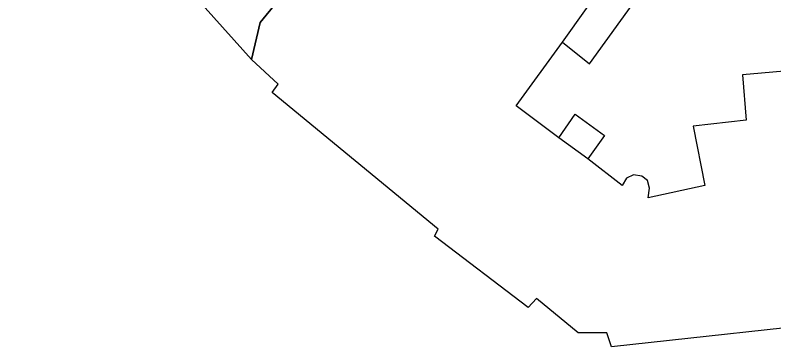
# Model space of a CAD drawing. Extents: x -264070 to -262271, y -1238894 to -1238141.
# Drawn here: x -263350.2 to -263298.3, y -1238893.9 to -1238871.3 of the extents above; entities that cross this region are included whole.
import ezdxf

# ---------------------------------------------------------------- set-up
doc = ezdxf.new("R2010")
doc.units = 0
for name, color, linetype in [('body_kn', 7, 'Continuous'), ('katuz_linie', 7, 'Continuous'), ('kladpar_hranice', 7, 'Continuous'), ('kladpar_plochy', 7, 'Continuous'), ('linie', 7, 'Continuous'), ('zappar_hrandruhpozemk', 7, 'Continuous'), ('zuob_linie', 7, 'Continuous'), ('zuob_plochy', 7, 'Continuous')]:
    doc.layers.add(name, color=color, linetype=linetype)

msp = doc.modelspace()

# ---------------------------------------------------------------- linework, layer by layer
at = {"layer": 'body_kn'}
for p, q in [((-263333.41, -1238871.76), (-263333.41, -1238871.76)), ((-263312.72, -1238873.1), (-263312.72, -1238873.1)), ((-263334, -1238874.29), (-263334, -1238874.29)), ((-263334, -1238874.29), (-263334, -1238874.29)), ((-263310.88, -1238874.58), (-263310.88, -1238874.58)), ((-263300.43, -1238875.35), (-263300.43, -1238875.35)), ((-263332.18, -1238875.97), (-263332.18, -1238875.97)), ((-263332.58, -1238876.54), (-263332.58, -1238876.54)), ((-263315.89, -1238877.47), (-263315.89, -1238877.47)), ((-263311.86, -1238878.04), (-263311.86, -1238878.04)), ((-263300.17, -1238878.44), (-263300.17, -1238878.44)), ((-263303.8, -1238878.85), (-263303.8, -1238878.85)), ((-263309.85, -1238879.49), (-263309.85, -1238879.49)), ((-263312.98, -1238879.64), (-263312.98, -1238879.64)), ((-263311, -1238881.09), (-263311, -1238881.09)), ((-263311, -1238881.09), (-263311, -1238881.09)), ((-263308.36, -1238882.41), (-263308.36, -1238882.41)), ((-263307.88, -1238882.17), (-263307.88, -1238882.17)), ((-263307.31, -1238882.26), (-263307.31, -1238882.26)), ((-263306.92, -1238882.56), (-263306.92, -1238882.56)), ((-263308.66, -1238882.91), (-263308.66, -1238882.91)), ((-263306.77, -1238883.1), (-263306.77, -1238883.1)), ((-263303, -1238882.9), (-263303, -1238882.9)), ((-263306.87, -1238883.76), (-263306.87, -1238883.76)), ((-263321.23, -1238885.9), (-263321.23, -1238885.9)), ((-263321.48, -1238886.38), (-263321.48, -1238886.38)), ((-263314.5, -1238890.63), (-263314.5, -1238890.63)), ((-263315.07, -1238891.26), (-263315.07, -1238891.26)), ((-263311.65, -1238892.99), (-263311.65, -1238892.99)), ((-263309.69, -1238892.99), (-263309.69, -1238892.99)), ((-263309.37, -1238893.94), (-263309.37, -1238893.94))]:
    msp.add_line(p, q, dxfattribs=at)
at = {"layer": 'katuz_linie'}
for points in [[(-263321.48, -1238886.38), (-263321.23, -1238885.9), (-263332.58, -1238876.54), (-263332.18, -1238875.97), (-263334, -1238874.29), (-263337.16, -1238870.76), (-263346.1, -1238860.76), (-263346.53, -1238860.92), (-263347.63, -1238861.33), (-263349.05, -1238861.53), (-263351.02, -1238861.49)], [(-263292.25, -1238892.08), (-263309.37, -1238893.94), (-263309.69, -1238892.99), (-263311.65, -1238892.99), (-263314.5, -1238890.63), (-263315.07, -1238891.26), (-263321.48, -1238886.38)]]:
    msp.add_lwpolyline(points, dxfattribs=at)
at = {"layer": 'kladpar_hranice'}
for points in [[(-263237.56, -1238830.25), (-263250.17, -1238835.24), (-263257.91, -1238838.31), (-263263, -1238840.33), (-263308.76, -1238858.69), (-263310.74, -1238859.48), (-263313.35, -1238860.53), (-263317.73, -1238862.26), (-263319.57, -1238863), (-263327.71, -1238866.3), (-263329.58, -1238867.07), (-263333.41, -1238871.76), (-263334, -1238874.29), (-263337.16, -1238870.76), (-263346.1, -1238860.76), (-263329.03, -1238854.1), (-263326.09, -1238853), (-263301.43, -1238843.27), (-263291.81, -1238839.24), (-263290.24, -1238838.58), (-263269.7, -1238830.1), (-263268.83, -1238829.75)], [(-263292.25, -1238892.08), (-263309.37, -1238893.94), (-263309.69, -1238892.99), (-263311.65, -1238892.99), (-263314.5, -1238890.63), (-263315.07, -1238891.26), (-263321.48, -1238886.38), (-263321.23, -1238885.9), (-263332.58, -1238876.54), (-263332.18, -1238875.97), (-263334, -1238874.29), (-263333.41, -1238871.76), (-263329.58, -1238867.07), (-263327.71, -1238866.3), (-263319.57, -1238863), (-263317.73, -1238862.26), (-263313.35, -1238860.53), (-263310.74, -1238859.48), (-263308.76, -1238858.69), (-263263, -1238840.33)]]:
    msp.add_lwpolyline(points, dxfattribs=at)
at = {"layer": 'kladpar_plochy'}
for points in [[(-263237.56, -1238830.25), (-263250.17, -1238835.24), (-263257.91, -1238838.31), (-263263, -1238840.33), (-263308.76, -1238858.69), (-263310.74, -1238859.48), (-263313.35, -1238860.53), (-263317.73, -1238862.26), (-263319.57, -1238863), (-263327.71, -1238866.3), (-263329.58, -1238867.07), (-263333.41, -1238871.76), (-263334, -1238874.29), (-263337.16, -1238870.76), (-263346.1, -1238860.76), (-263329.03, -1238854.1), (-263326.09, -1238853), (-263301.43, -1238843.27), (-263291.81, -1238839.24), (-263290.24, -1238838.58), (-263269.7, -1238830.1), (-263268.83, -1238829.75)], [(-263292.25, -1238892.08), (-263309.37, -1238893.94), (-263309.69, -1238892.99), (-263311.65, -1238892.99), (-263314.5, -1238890.63), (-263315.07, -1238891.26), (-263321.48, -1238886.38), (-263321.23, -1238885.9), (-263332.58, -1238876.54), (-263332.18, -1238875.97), (-263334, -1238874.29), (-263333.41, -1238871.76), (-263329.58, -1238867.07), (-263327.71, -1238866.3), (-263319.57, -1238863), (-263317.73, -1238862.26), (-263313.35, -1238860.53), (-263310.74, -1238859.48), (-263308.76, -1238858.69), (-263263, -1238840.33)]]:
    msp.add_lwpolyline(points, dxfattribs=at)
at = {"layer": 'linie'}
for points in [[(-263334, -1238874.29), (-263333.41, -1238871.76), (-263329.58, -1238867.07), (-263327.71, -1238866.3), (-263319.57, -1238863), (-263317.73, -1238862.26), (-263313.35, -1238860.53), (-263310.74, -1238859.48), (-263308.76, -1238858.69), (-263263, -1238840.33), (-263257.91, -1238838.31), (-263250.17, -1238835.24), (-263237.56, -1238830.25)], [(-263292.25, -1238892.08), (-263309.37, -1238893.94), (-263309.69, -1238892.99), (-263311.65, -1238892.99), (-263314.5, -1238890.63), (-263315.07, -1238891.26), (-263321.48, -1238886.38), (-263321.23, -1238885.9), (-263332.58, -1238876.54), (-263332.18, -1238875.97), (-263334, -1238874.29)]]:
    msp.add_lwpolyline(points, dxfattribs=at)
at = {"layer": 'zappar_hrandruhpozemk'}
for p, q in [((-263283.82, -1238873.86), (-263300.43, -1238875.35)), ((-263311, -1238881.09), (-263312.98, -1238879.64))]:
    msp.add_line(p, q, dxfattribs=at)
for points in [[(-263312.72, -1238873.1), (-263309.57, -1238868.63), (-263317.73, -1238862.26)], [(-263312.72, -1238873.1), (-263310.88, -1238874.58), (-263307.66, -1238870.12), (-263309.57, -1238868.63)], [(-263312.98, -1238879.64), (-263315.89, -1238877.47), (-263312.72, -1238873.1)], [(-263300.43, -1238875.35), (-263300.17, -1238878.44), (-263303.8, -1238878.85), (-263303, -1238882.9), (-263306.87, -1238883.76), (-263306.77, -1238883.1), (-263306.92, -1238882.56), (-263307.31, -1238882.26), (-263307.88, -1238882.17), (-263308.36, -1238882.41), (-263308.66, -1238882.91), (-263311, -1238881.09)], [(-263312.98, -1238879.64), (-263311.86, -1238878.04), (-263309.85, -1238879.49), (-263311, -1238881.09)]]:
    msp.add_lwpolyline(points, dxfattribs=at)
at = {"layer": 'zuob_linie'}
msp.add_lwpolyline([(-263292.25, -1238892.08), (-263309.37, -1238893.94), (-263309.69, -1238892.99), (-263311.65, -1238892.99), (-263314.5, -1238890.63), (-263315.07, -1238891.26), (-263321.48, -1238886.38), (-263321.23, -1238885.9), (-263332.58, -1238876.54), (-263332.18, -1238875.97), (-263334, -1238874.29), (-263337.16, -1238870.76), (-263346.1, -1238860.76), (-263346.53, -1238860.92), (-263347.63, -1238861.33), (-263349.05, -1238861.53), (-263351.02, -1238861.49)], dxfattribs=at)
at = {"layer": 'zuob_plochy'}
msp.add_lwpolyline([(-263292.25, -1238892.08), (-263309.37, -1238893.94), (-263309.69, -1238892.99), (-263311.65, -1238892.99), (-263314.5, -1238890.63), (-263315.07, -1238891.26), (-263321.48, -1238886.38), (-263321.23, -1238885.9), (-263332.58, -1238876.54), (-263332.18, -1238875.97), (-263334, -1238874.29), (-263337.16, -1238870.76), (-263346.1, -1238860.76), (-263346.53, -1238860.92), (-263347.63, -1238861.33), (-263349.05, -1238861.53), (-263351.02, -1238861.49)], dxfattribs=at)

doc.saveas('drawing.dxf')
